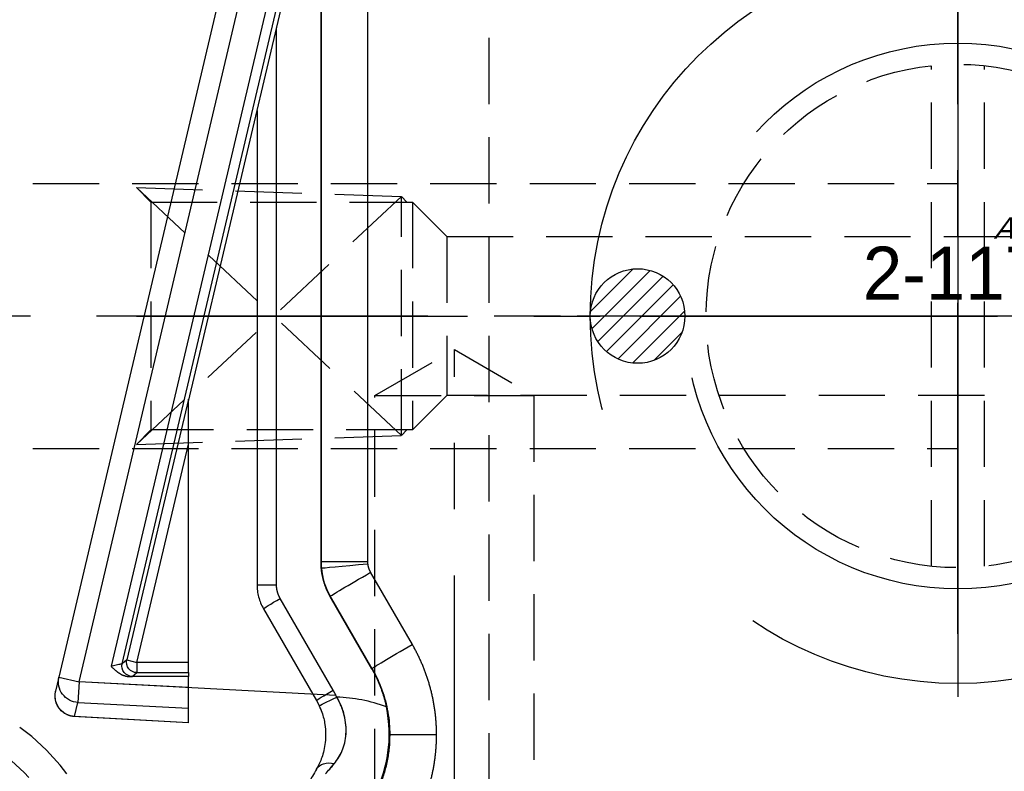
# Model space of a CAD drawing. Extents: x 2651 to 7771, y -1163 to 1075.
# Tile 414 of 490: x 5110 to 5147, y 702 to 731. Entities that reach past the tile are written whole.
import ezdxf

# ---------------------------------------------------------------- set-up
doc = ezdxf.new("R2010")
doc.units = 0
doc.header["$LTSCALE"] = 10
for name, pattern in [('CENTER', [2, 1.25, -0.25, 0.25, -0.25]), ('CNSCEN', [17, 15, -1, 0, -1]), ('CNSHID', [4, 3, -1]), ('HIDDEN', [0.375, 0.25, -0.125])]:
    doc.linetypes.add(name, pattern=pattern)
doc.layers.get('0').update_dxf_attribs({"linetype": 'CONTINUOUS'})
doc.layers.get('Defpoints').update_dxf_attribs({"linetype": 'CONTINUOUS'})
for name, color, linetype in [('1', 7, 'CONTINUOUS'), ('9', 3, 'CONTINUOUS'), ('97', 7, 'CONTINUOUS'), ('CEN', 1, 'CENTER'), ('COOL', 150, 'HIDDEN'), ('DIM', 3, 'CONTINUOUS'), ('HIDDEN', 6, 'HIDDEN'), ('WL1-HL', 4, 'CNSHID'), ('WOR1-CL', 1, 'CNSCEN'), ('WOR1-DL', 7, 'CONTINUOUS')]:
    doc.layers.add(name, color=color, linetype=linetype)
doc.styles.add('china', font='txt')
doc.styles.get("Standard").update_dxf_attribs({"font": 'romans.shx'})
doc.dimstyles.new('MM& INCH5', dxfattribs={"dimtxt": 5, "dimasz": 2.5, "dimexe": 1, "dimexo": 0.5, "dimtad": 0, "dimrnd": 1.38778e-17, "dimzin": 9, "dimdsep": 46, "dimtxsty": 'Standard', "dimblk": 'CLOSED', "dimcen": 0, "dimclrd": 3, "dimclre": 3, "dimclrt": 3, "dimazin": 2, "dimtfac": 0.75, "dimtofl": 0, "dimtmove": 0, "dimatfit": 3, "dimfxl": 0, "dimtolj": 1, "dimarcsym": 0})

# ---------------------------------------------------------------- blocks, each defined once
blk = doc.blocks.new('DFSF')
at = {"layer": '1', "color": 252, "linetype": 'Continuous'}
for p, q in [((1284.445, 502.801), (1286.211, 502.801)), ((1293.811, 502.347), (1298.103, 502.11)), ((1298.103, 502.11), (1297.978, 501.579)), ((1297.978, 501.579), (1293.811, 501.798)), ((1297.937, 500.804), (1297.978, 501.579)), ((1288.344, 501.117), (1290.345, 497.652)), ((1293.811, 501.02), (1297.937, 500.804)), ((1297.937, 500.804), (1290.118, 467.624)), ((1295.928, 500.594), (1295.752, 500.455)), ((1298.694, 500.626), (1297.937, 500.804)), ((1286.896, 500.305), (1286.882, 500.297)), ((1288.455, 497.573), (1286.882, 500.297)), ((1289.105, 467.862), (1296.729, 500.216)), ((1295.752, 500.455), (1293.811, 500.455)), ((1295.752, 500.066), (1295.752, 500.455)), ((1296.13, 499.977), (1296.306, 500.117)), ((1293.811, 500.066), (1295.752, 500.066)), ((1295.752, 500.066), (1293.811, 491.83)), ((1293.811, 490.136), (1296.13, 499.977)), ((1296.13, 499.977), (1295.752, 500.066)), ((1285.359, 499.39), (1286.933, 496.666)), ((1288.469, 497.577), (1288.455, 497.573)), ((1290.484, 497.134), (1290.484, 476.114)), ((1291.22, 497.134), (1290.484, 497.134)), ((1287.037, 496.278), (1287.037, 470.416)), ((1287.037, 496.278), (1288.803, 496.278)), ((1288.803, 496.278), (1288.816, 496.282)), ((1288.803, 470.416), (1288.803, 496.278))]:
    blk.add_line(p, q, dxfattribs=at)
at = {"layer": '1', "color": 7, "linetype": 'Continuous'}
for p, q in [((1293.811, 502.348), (1293.811, 502.347)), ((1293.811, 502.348), (1298.175, 502.108)), ((1293.811, 502.347), (1293.811, 501.798)), ((1290.977, 498.041), (1288.976, 501.506)), ((1293.811, 501.02), (1293.811, 500.599)), ((1298.694, 500.627), (1298.819, 501.156)), ((1290.875, 467.445), (1298.694, 500.626)), ((1293.811, 500.599), (1296.039, 500.599)), ((1293.811, 500.455), (1293.811, 500.599)), ((1288.469, 497.577), (1286.896, 500.305)), ((1296.306, 500.117), (1288.726, 467.952)), ((1293.811, 500.455), (1293.811, 500.066)), ((1293.811, 500.066), (1293.811, 491.83)), ((1291.22, 479.237), (1291.22, 497.134)), ((1288.816, 470.416), (1288.816, 496.282)), ((1293.811, 490.224), (1288.568, 467.989))]:
    blk.add_line(p, q, dxfattribs=at)
at = {"layer": '1', "color": 110, "linetype": 'Continuous'}
for p, q in [((1288.24, 501.312), (1297.937, 500.804)), ((1297.937, 500.804), (1290.118, 467.624))]:
    blk.add_line(p, q, dxfattribs=at)
at = {"layer": '1', "color": 252, "linetype": 'Continuous', "extrusion": (0, 0, -1)}
for centre, major_axis, ratio, start_param, end_param in [((1288.303, 504.485), (0.673, -0.389), 0.72662, 0, 1.176287), ((1298.062, 501.335), (-0.757, 0.178), 0.998585, 1.391983, 1.7895), ((1288.168, 501.378), (0.704, 0.329), 0.022151, 0, 1.52335), ((1288.303, 501.117), (0.673, 0.389), 0.026195, 0, 1.525457), ((1295.928, 500.206), (-0.241, 0.305), 0.999778, 0.669796, 2.471797), ((1285.312, 499.39), (1.57, 0.907), 0.013096, 0.013091, 1.548127), ((1295.752, 500.066), (-0.241, 0.305), 0.999778, 0.669796, 2.471797), ((1290.304, 497.652), (0.673, 0.389), 0.026195, 0, 1.525457), ((1286.885, 496.666), (1.57, 0.907), 0.013096, 0.013091, 1.548127), ((1286.986, 496.347), (-1.806, -0.161), 0.002329, 3.154943, 4.686313)]:
    blk.add_ellipse(centre, major_axis=major_axis, ratio=ratio, start_param=start_param, end_param=end_param, dxfattribs=at)
at = {"layer": '1', "color": 7, "linetype": 'Continuous', "extrusion": (0, 0, -1)}
for centre, major_axis, start_param, end_param in [((1298.062, 501.335), (-0.757, 0.178), 1.789501, 3.141593), ((1297.937, 500.804), (0.757, -0.178), 4.533576, 6.283185)]:
    blk.add_ellipse(centre, major_axis=major_axis, ratio=0.998585, start_param=start_param, end_param=end_param, dxfattribs=at)
at = {"layer": '1', "color": 7, "linetype": 'Continuous'}
for points, degree, knots in [([(1286.645, 504.75), (1286.51, 504.45), (1286.354, 504.005), (1286.202, 502.945), (1286.212, 502.335), (1286.34, 501.746)], 3, [0, 0, 0, 0, 0.5, 0.5, 1, 1, 1, 1]), ([(1288.872, 501.706), (1288.838, 501.787), (1288.77, 501.943), (1288.701, 502.181), (1288.647, 502.454), (1288.622, 502.763), (1288.645, 503.203), (1288.738, 503.575), (1288.863, 503.887), (1288.936, 504.022), (1288.976, 504.097)], 3, [0, 0, 0, 0, 0.087738, 0.170916, 0.250104, 0.374256, 0.5001, 0.749756, 0.860592, 1, 1, 1, 1]), ([(1298.394, 502.037), (1298.398, 502.036), (1298.459, 502.014), (1298.579, 501.925), (1298.726, 501.763), (1298.817, 501.553), (1298.841, 501.376), (1298.837, 501.264), (1298.83, 501.213), (1298.825, 501.184), (1298.821, 501.169), (1298.819, 501.16), (1298.818, 501.156)], 3, [0, 0, 0, 0, 0.00634, 0.177471, 0.390605, 0.609345, 0.790977, 0.860558, 0.915076, 0.937574, 0.958046, 1, 1, 1, 1]), ([(1286.34, 501.746), (1286.639, 501.634), (1286.951, 501.546), (1287.575, 501.423), (1287.89, 501.388), (1288.209, 501.378)], 3, [0, 0, 0, 0, 0.5, 0.5, 1, 1, 1, 1]), ([(1288.976, 501.506), (1288.924, 501.605), (1288.859, 501.729), (1288.806, 501.858), (1288.796, 501.885)], 3, [0, 0, 0, 0, 0.799036, 1, 1, 1, 1]), ([(1296.729, 500.216), (1296.536, 500.398), (1296.418, 500.475), (1296.228, 500.598), (1296.039, 500.599)], 2, [0, 0, 0, 0.5, 0.5, 1, 1, 1]), ([(1291.22, 497.134), (1291.217, 497.212), (1291.212, 497.368), (1291.164, 497.6), (1291.089, 497.828), (1291.015, 497.97), (1290.977, 498.041)], 3, [0, 0, 0, 0, 0.246055, 0.494738, 0.746052, 1, 1, 1, 1])]:
    blk.add_open_spline(points, degree=degree, knots=knots, dxfattribs=at)
at = {"layer": '1', "color": 252, "linetype": 'Continuous'}
for points, knots in [([(1286.211, 502.801), (1286.216, 502.966), (1286.225, 503.296), (1286.302, 503.787), (1286.421, 504.273), (1286.541, 504.585), (1286.602, 504.741)], [0, 0, 0, 0, 0.247557, 0.496742, 0.747556, 1, 1, 1, 1]), ([(1288.636, 504.275), (1288.584, 504.217), (1288.481, 504.099), (1288.361, 503.956), (1288.301, 503.884)], [0, 0, 0, 0, 0.495274, 1, 1, 1, 1]), ([(1288.301, 503.884), (1288.245, 503.809), (1288.134, 503.662), (1287.954, 503.312), (1287.825, 502.785), (1287.88, 502.18), (1288.017, 501.76), (1288.123, 501.534), (1288.183, 501.424), (1288.209, 501.378)], [0, 0, 0, 0, 0.12891, 0.250397, 0.500024, 0.749515, 0.874724, 0.946272, 1, 1, 1, 1]), ([(1286.882, 500.297), (1286.811, 500.427), (1286.67, 500.687), (1286.503, 501.098), (1286.372, 501.517), (1286.279, 501.943), (1286.222, 502.372), (1286.214, 502.659), (1286.211, 502.801)], [0, 0, 0, 0, 0.16988, 0.338473, 0.505781, 0.671805, 0.836544, 1, 1, 1, 1]), ([(1296.306, 500.116), (1296.31, 500.119), (1296.317, 500.123), (1296.366, 500.135), (1296.44, 500.151), (1296.559, 500.181), (1296.664, 500.203), (1296.729, 500.216)], [0, 0, 0, 0, 0.163627, 0.329538, 0.499351, 0.692125, 1, 1, 1, 1])]:
    blk.add_open_spline(points, degree=3, knots=knots, dxfattribs=at)
at = {"layer": '1', "color": 7, "linetype": 'Continuous'}
for points, degree in [([(1288.976, 504.097), (1289.083, 504.281), (1289.177, 504.443), (1289.256, 504.581)], 3), ([(1298.103, 502.11), (1298.104, 502.111), (1298.104, 502.111), (1298.105, 502.111)], 3), ([(1298.105, 502.111), (1298.257, 502.103), (1298.395, 502.037)], 2)]:
    blk.add_open_spline(points, degree=degree, dxfattribs=at)
at = {"layer": '1', "color": 252, "linetype": 'Continuous'}
for points, weights in [([(1284.673, 504.55), (1284.521, 503.978), (1284.445, 503.392), (1284.445, 502.801)], [1, 0.994407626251, 0.994407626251, 1]), ([(1284.445, 502.801), (1284.445, 501.597), (1284.757, 500.433), (1285.359, 499.39)], [1, 0.977269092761, 0.977269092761, 1]), ([(1288.209, 501.378), (1288.25, 501.289), (1288.295, 501.202), (1288.344, 501.117)], [1, 0.99936792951, 0.99936792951, 1]), ([(1296.039, 500.599), (1295.968, 500.598), (1295.931, 500.597), (1295.927, 500.594)], [1, 0.977757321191, 0.977757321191, 1]), ([(1287.034, 496.347), (1287.036, 496.324), (1287.037, 496.301), (1287.037, 496.278)], [1, 0.999339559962, 0.999339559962, 1])]:
    blk.add_rational_spline(points, weights, degree=3, dxfattribs=at)
at = {"layer": '1', "color": 110, "linetype": 'Continuous'}
for points, knots in [([(1288.636, 504.275), (1288.584, 504.216), (1288.497, 504.118), (1288.381, 503.981), (1288.321, 503.909), (1288.301, 503.884)], [0, 0, 0, 0, 0.499944, 0.833015, 1, 1, 1, 1]), ([(1288.301, 503.884), (1288.246, 503.811), (1288.134, 503.665), (1287.957, 503.315), (1287.853, 502.895), (1287.857, 502.43), (1287.915, 502.077), (1288.029, 501.717), (1288.147, 501.494), (1288.209, 501.378)], [0, 0, 0, 0, 0.125196, 0.250266, 0.498548, 0.618996, 0.74852, 0.867889, 1, 1, 1, 1])]:
    blk.add_open_spline(points, degree=3, knots=knots, dxfattribs=at)
at = {"layer": '1', "color": 7, "linetype": 'Continuous'}
for points, weights in [([(1286.896, 500.305), (1286.636, 500.754), (1286.45, 501.239), (1286.34, 501.746)], [1, 0.991985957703, 0.991985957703, 1]), ([(1288.976, 501.506), (1288.939, 501.571), (1288.904, 501.638), (1288.872, 501.706)], [1, 0.99936792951, 0.99936792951, 1]), ([(1293.811, 501.798), (1293.811, 501.775), (1293.811, 501.457), (1293.811, 501.02)], [1, 0.816916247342, 0.816916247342, 1]), ([(1288.816, 496.282), (1288.816, 496.739), (1288.698, 497.181), (1288.469, 497.577)], [1, 0.977287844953, 0.977287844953, 1]), ([(1290.345, 497.652), (1290.436, 497.494), (1290.484, 497.317), (1290.484, 497.134)], [1, 0.977283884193, 0.977283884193, 1]), ([(1286.933, 496.666), (1286.989, 496.568), (1287.023, 496.46), (1287.034, 496.347)], [1, 0.98432771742, 0.98432771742, 1]), ([(1288.803, 496.278), (1288.803, 496.355), (1288.799, 496.432), (1288.792, 496.508)], [1, 0.999339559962, 0.999339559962, 1]), ([(1293.811, 491.83), (1293.811, 490.847), (1293.811, 490.148), (1293.811, 490.136)], [1, 0.80781307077, 0.80781307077, 1])]:
    blk.add_rational_spline(points, weights, degree=3, dxfattribs=at)
at = {"layer": '1', "color": 110, "linetype": 'Continuous'}
blk.add_open_spline([(1288.209, 501.378), (1288.224, 501.345), (1288.24, 501.312)], degree=2, dxfattribs=at)
at = {"layer": '1', "color": 252, "linetype": 'Continuous'}
blk.add_open_spline([(1288.792, 496.508), (1288.759, 496.882), (1288.643, 497.248), (1288.455, 497.573)], degree=3, dxfattribs=at)
blk = doc.blocks.new('*X8')
at = {"color": 0}
for p, q in [((745.423, 286.51), (747.026, 288.113)), ((745.479, 285.86), (747.676, 288.057)), ((769.614, 286.66), (771.046, 288.092)), ((769.624, 285.963), (771.743, 288.082)), ((745.698, 285.371), (748.165, 287.838)), ((769.819, 285.451), (772.255, 287.887)), ((746.025, 284.992), (748.544, 287.51)), ((770.129, 285.053), (772.653, 287.577)), ((746.455, 284.714), (748.822, 287.081)), ((770.539, 284.757), (772.949, 287.167)), ((747.01, 284.562), (748.974, 286.526)), ((771.067, 284.578), (773.128, 286.639)), ((771.802, 284.605), (773.101, 285.904)), ((747.817, 284.662), (748.874, 285.719))]:
    blk.add_line(p, q, dxfattribs=at)
blk = doc.blocks.new('117')
at = {"layer": 'WL1-HL'}
for centre, radius in [((254.95, 1693.104), 13.87), ((254.95, 1693.104), 10.3), ((242.865, 1693.104), 1.785), ((267.035, 1693.104), 1.785)]:
    blk.add_circle(centre, radius, dxfattribs=at)
at = {"layer": 'WOR1-CL'}
for p, q in [((254.95, 1707.474), (254.95, 1678.734)), ((269.32, 1693.104), (240.58, 1693.104))]:
    blk.add_line(p, q, dxfattribs=at)
at = {"layer": 'WL1-HL'}
blk.add_blockref('*X8', (-504.334, 1406.767), dxfattribs=at)
at = {"layer": '9', "style": 'china'}
blk.add_text('2-117', height=2, dxfattribs=at).set_placement((251.365, 1693.722))
at = {"layer": 'WOR1-DL', "style": 'china', "oblique": 20}
blk.add_text('ARRK', height=0.8, dxfattribs=at).set_placement((256.305, 1696.027))
blk = doc.blocks.new('*D47')
at = {"layer": 'Defpoints', "color": 0}
for p in [(5075.684, 924.642), (5075.684, 850.322), (5205.684, 387.642)]:
    blk.add_point(p, dxfattribs=at)
at = {"layer": 'DIM', "color": 3, "lineweight": -2}
blk.add_line((5075.684, 850.822), (5075.684, 924.642), dxfattribs=at)
at = {"layer": 'DIM', "color": 3, "insert": (5075.684, 947.648), "char_height": 5, "attachment_point": 5, "rotation": 90}
blk.add_mtext('\\A1;130 [5.118]', dxfattribs=at)
blk = doc.blocks.new('_Closed')
at = {"color": 0, "linetype": 'ByBlock', "lineweight": -2}
for p, q in [((-1, 0.167), (0, 0)), ((-1, 0.167), (-1, -0.167)), ((0, 0), (-1, -0.167)), ((0, 0), (-1, 0))]:
    blk.add_line(p, q, dxfattribs=at)
blk = doc.blocks.new('*D48')
at = {"layer": 'Defpoints', "color": 0}
for p in [(5008.684, 924.642), (5008.684, 886.162), (5205.684, 387.642)]:
    blk.add_point(p, dxfattribs=at)
at = {"layer": 'DIM', "color": 3, "lineweight": -2}
blk.add_line((5008.684, 886.662), (5008.684, 924.642), dxfattribs=at)
at = {"layer": 'DIM', "color": 3, "insert": (5008.684, 947.648), "char_height": 5, "attachment_point": 5, "rotation": 90}
blk.add_mtext('\\A1;197 [7.756]', dxfattribs=at)
blk = doc.blocks.new('*D49')
at = {"layer": 'Defpoints', "color": 0}
for p in [(4965.684, 924.642), (4965.684, 912.642), (5205.684, 387.642)]:
    blk.add_point(p, dxfattribs=at)
at = {"layer": 'DIM', "color": 3, "lineweight": -2}
blk.add_line((4965.684, 913.142), (4965.684, 924.642), dxfattribs=at)
at = {"layer": 'DIM', "color": 3, "insert": (4965.684, 948.005), "char_height": 5, "attachment_point": 5, "rotation": 90}
blk.add_mtext('\\A1;240 [9.449]', dxfattribs=at)
blk = doc.blocks.new('*D50')
at = {"layer": 'Defpoints', "color": 0}
for p in [(4930.684, 924.642), (4930.684, 910.642), (5205.684, 387.642)]:
    blk.add_point(p, dxfattribs=at)
at = {"layer": 'DIM', "color": 3, "lineweight": -2}
blk.add_line((4930.684, 911.142), (4930.684, 924.642), dxfattribs=at)
at = {"layer": 'DIM', "color": 3, "insert": (4930.684, 950.386), "char_height": 5, "attachment_point": 5, "rotation": 90}
blk.add_mtext('\\A1;275 [10.827]', dxfattribs=at)
blk = doc.blocks.new('*D77')
at = {"layer": 'Defpoints', "color": 0}
for p in [(5085.684, 924.642), (5085.684, 787.642), (5205.684, 387.642)]:
    blk.add_point(p, dxfattribs=at)
at = {"layer": 'DIM', "color": 3, "lineweight": -2}
blk.add_line((5085.684, 788.142), (5085.684, 924.642), dxfattribs=at)
at = {"layer": 'DIM', "color": 3, "insert": (5085.684, 947.648), "char_height": 5, "attachment_point": 5, "rotation": 90}
blk.add_mtext('\\A1;120 [4.724]', dxfattribs=at)
blk = doc.blocks.new('*D104')
at = {"layer": 'Defpoints', "color": 0}
for p in [(4911.365, 797.642), (4996.156, 797.642), (5205.684, 387.642)]:
    blk.add_point(p, dxfattribs=at)
at = {"layer": 'DIM', "color": 3, "lineweight": -2}
blk.add_line((4995.656, 797.642), (4911.365, 797.642), dxfattribs=at)
at = {"layer": 'DIM', "color": 3, "insert": (4885.621, 797.642), "char_height": 5, "attachment_point": 5}
blk.add_mtext('\\A1;410 [16.142]', dxfattribs=at)
blk = doc.blocks.new('*D85')
at = {"layer": 'Defpoints', "color": 0}
for p in [(4911.365, 827.642), (5053.004, 827.642), (5205.684, 387.642)]:
    blk.add_point(p, dxfattribs=at)
at = {"layer": 'DIM', "color": 3, "lineweight": -2}
blk.add_line((5052.504, 827.642), (4911.365, 827.642), dxfattribs=at)
at = {"layer": 'DIM', "color": 3, "insert": (4885.621, 827.642), "char_height": 5, "attachment_point": 5}
blk.add_mtext('\\A1;440 [17.323]', dxfattribs=at)
blk = doc.blocks.new('*D86')
at = {"layer": 'Defpoints', "color": 0}
for p in [(4911.365, 762.642), (4930.684, 762.642), (5205.684, 387.642)]:
    blk.add_point(p, dxfattribs=at)
at = {"layer": 'DIM', "color": 3, "lineweight": -2}
blk.add_line((4930.184, 762.642), (4911.365, 762.642), dxfattribs=at)
at = {"layer": 'DIM', "color": 3, "insert": (4885.621, 762.642), "char_height": 5, "attachment_point": 5}
blk.add_mtext('\\A1;375 [14.764]', dxfattribs=at)
blk = doc.blocks.new('*D87')
at = {"layer": 'Defpoints', "color": 0}
for p in [(4911.365, 719.642), (4930.684, 719.642), (5205.684, 387.642)]:
    blk.add_point(p, dxfattribs=at)
at = {"layer": 'DIM', "color": 3, "lineweight": -2}
blk.add_line((4930.184, 719.642), (4911.365, 719.642), dxfattribs=at)
at = {"layer": 'DIM', "color": 3, "insert": (4885.621, 719.642), "char_height": 5, "attachment_point": 5}
blk.add_mtext('\\A1;332 [13.071]', dxfattribs=at)
blk = doc.blocks.new('*D105')
at = {"layer": 'Defpoints', "color": 0}
for p in [(4911.365, 859.642), (4982.164, 859.642), (5205.684, 387.642)]:
    blk.add_point(p, dxfattribs=at)
at = {"layer": 'DIM', "color": 3, "lineweight": -2}
blk.add_line((4981.664, 859.642), (4911.365, 859.642), dxfattribs=at)
at = {"layer": 'DIM', "color": 3, "insert": (4885.621, 859.642), "char_height": 5, "attachment_point": 5}
blk.add_mtext('\\A1;472 [18.583]', dxfattribs=at)
blk = doc.blocks.new('*U293', base_point=(1834.08, 749.823))
for radius in [7.94, 6.75]:
    blk.add_circle((1834.08, 749.823), radius)
at = {"layer": 'CEN'}
for p, q in [((1834.08, 759.351), (1834.08, 740.295)), ((1824.552, 749.823), (1843.608, 749.823))]:
    blk.add_line(p, q, dxfattribs=at)
blk = doc.blocks.new('*D299')
at = {"layer": 'Defpoints', "color": 0}
for p in [(5095.684, 924.642), (5095.684, 912.642), (5205.684, 387.642)]:
    blk.add_point(p, dxfattribs=at)
at = {"layer": 'DIM', "color": 3, "lineweight": -2}
blk.add_line((5095.684, 913.142), (5095.684, 924.642), dxfattribs=at)
at = {"layer": 'DIM', "color": 3, "insert": (5095.684, 947.648), "char_height": 5, "attachment_point": 5, "rotation": 90}
blk.add_mtext('\\A1;110 [4.331]', dxfattribs=at)
blk = doc.blocks.new('A$C069B29F4')
at = {"layer": '97', "color": 2, "linetype": 'HIDDEN'}
blk.add_line((-77.7, 350), (-77.7, 230), dxfattribs=at)

msp = doc.modelspace()

# ---------------------------------------------------------------- linework, layer by layer
at = {"layer": 'COOL', "color": 1, "linetype": 'CENTER'}
for p, q in [((5145.684, 707.642), (5145.684, 731.642)), ((5145.684, 719.642), (4930.684, 719.642)), ((5114.684, 719.642), (5163.416, 719.642)), ((5133.684, 719.642), (5157.684, 719.642)), ((5126.684, 637.35), (5126.684, 718.374))]:
    msp.add_line(p, q, dxfattribs=at)
at = {"layer": 'COOL'}
for p, q in [((5144.684, 710.195), (5144.684, 729.089)), ((5146.684, 710.195), (5146.684, 729.089)), ((4968.278, 724.642), (5145.684, 724.642)), ((5123.684, 716.642), (5129.684, 716.642)), ((4968.278, 714.642), (5145.684, 714.642))]:
    msp.add_line(p, q, dxfattribs=at)
for points in [[(5114.684, 724.492), (5115.234, 723.942), (5115.234, 715.342), (5114.684, 714.792)], [(5114.684, 724.492), (5124.684, 724.151), (5124.893, 723.942)], [(5114.684, 724.492), (5124.684, 715.133), (5124.684, 724.151), (5114.684, 714.792)], [(5115.234, 723.942), (5125.102, 723.942), (5125.102, 715.342), (5115.234, 715.342)], [(5125.102, 723.942), (5126.402, 722.642), (5126.402, 716.642), (5125.102, 715.342)], [(5126.402, 722.642), (5161.684, 722.642), (5163.416, 719.642), (5161.684, 716.642), (5126.402, 716.642)], [(5123.684, 649.067), (5123.684, 716.642), (5126.684, 718.374), (5129.684, 716.642), (5129.684, 649.067)], [(5114.684, 714.792), (5124.684, 715.133), (5124.893, 715.342)]]:
    msp.add_lwpolyline(points, dxfattribs=at)
msp.add_circle((5145.684, 719.642), 9.5, dxfattribs=at)

# ---------------------------------------------------------------- block references
msp.add_blockref('117', (4890.734, -973.462), dxfattribs=at)
at = {"layer": 'DIM'}
msp.add_blockref('A$C069B29F4', (5205.684, 387.642), dxfattribs=at)
at = {"layer": 'DIM', "rotation": 180}
msp.add_blockref('DFSF', (6410.458, 1206.636), dxfattribs=at)
at = {"layer": 'HIDDEN', "xscale": -1, "rotation": 180}
msp.add_blockref('*U293', (5105.684, 697.642), dxfattribs=at)

# ---------------------------------------------------------------- dimensions: what is measured, and where the dimension line sits
at = {"layer": 'DIM'}
for feature_location, offset, dtype, picture, middle in [((4930.684, 910.642), (0, 14), 1, '*D50', (4930.684, 950.386)), ((4965.684, 912.642), (0, 12), 1, '*D49', (4965.684, 948.005)), ((5008.684, 886.162), (0, 38.48), 1, '*D48', (5008.684, 947.648)), ((5075.684, 850.322), (0, 74.32), 1, '*D47', (5075.684, 947.648)), ((5085.684, 787.642), (0, 137), 1, '*D77', (5085.684, 947.648)), ((5095.684, 912.642), (0, 12), 1, '*D299', (5095.684, 947.648)), ((4982.164, 859.642), (-70.799, 0), 0, '*D105', (4885.621, 859.642)), ((5053.004, 827.642), (-141.639, 0), 0, '*D85', (4885.621, 827.642)), ((4996.156, 797.642), (-84.791, 0), 0, '*D104', (4885.621, 797.642)), ((4930.684, 762.642), (-19.319, 0), 0, '*D86', (4885.621, 762.642)), ((4930.684, 719.642), (-19.319, 0), 0, '*D87', (4885.621, 719.642))]:
    dim = msp.add_ordinate_dim(feature_location=feature_location, offset=offset, dtype=dtype, origin=(5205.684, 387.642), dimstyle='MM& INCH5', dxfattribs=at)
    dim.commit()
    dim.dimension.update_dxf_attribs({"geometry": picture, "text_midpoint": middle})

doc.saveas('drawing.dxf')
